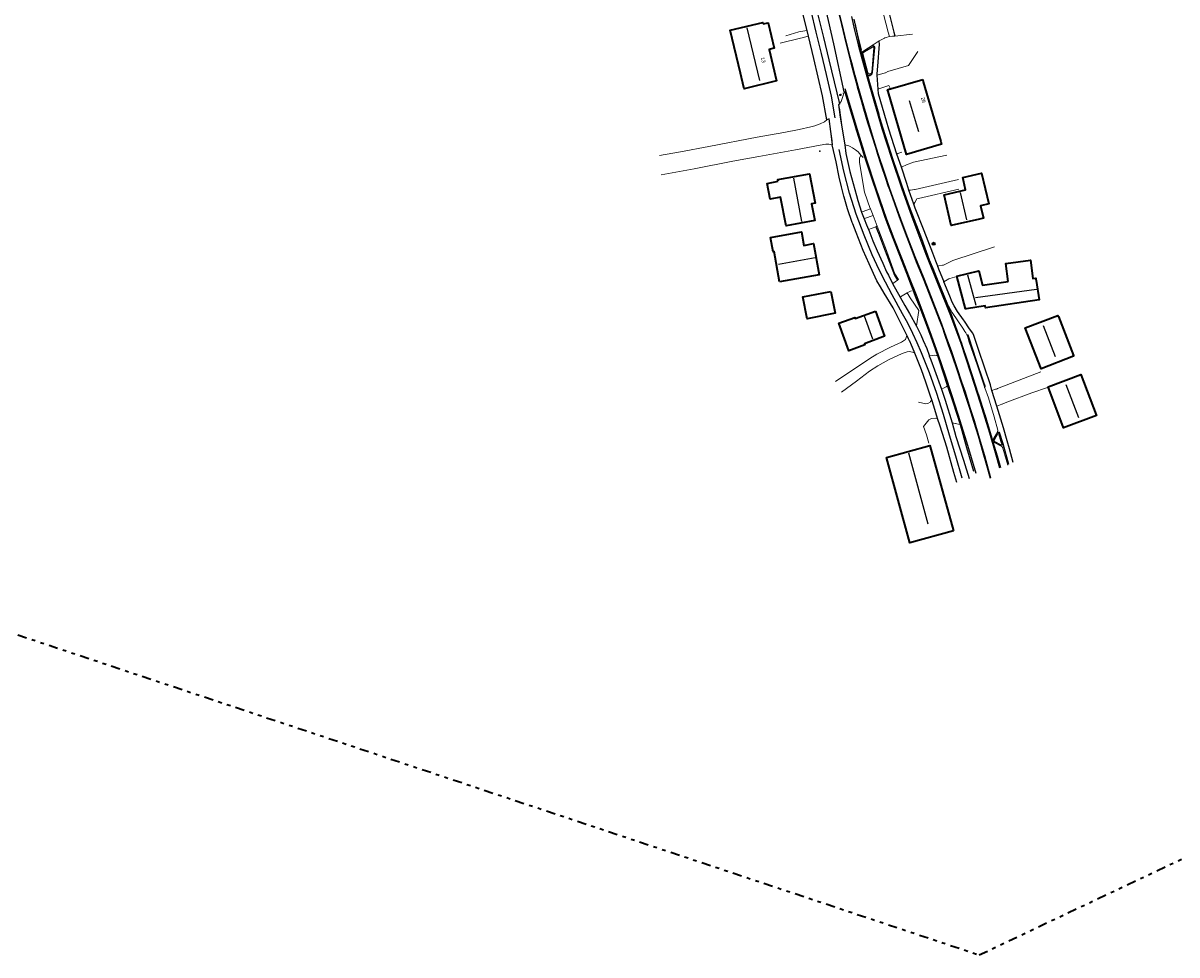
# Model space of a CAD drawing. Header units: metres. Extents: x 169249 to 194689, y 406250 to 412203.
# Tile 419 of 442: x 192966 to 193283, y 411389 to 411645. Entities that reach past the tile are written whole.
import ezdxf
from ezdxf.enums import TextEntityAlignment as Align

# ---------------------------------------------------------------- set-up
doc = ezdxf.new("R2010")
doc.units = ezdxf.units.M
doc.linetypes.add('BGT_NLCS_N264$0$AL-TEKENBLADGRENS', pattern=[11.5, 2.5, -1.5, 1, -1.5, 1, -1.5, 2.5])
doc.layers.get('0').update_dxf_attribs({"linetype": 'CONTINUOUS'})
for name, color, linetype in [('BGT_NLCS_N264$0$B-WE-IE-MEUBILAIR_WEGMEUBILAIR-S', 252, 'CONTINUOUS'), ('BGT_NLCS_N264$0$B-WE-KG-KADASTRAAL_NOK-G', 252, 'CONTINUOUS'), ('BGT_NLCS_N264$0$B-WE-OG-TOPOGRAFIE_WEG_RIJWEG-G', 252, 'CONTINUOUS'), ('BGT_NLCS_N264$0$B-WE-OG-TOPOGRAFIE_WEG_VOETPAD-G', 252, 'CONTINUOUS'), ('BGT_NLCS_N264$0$B-WE-VH-KANTOPSLUITING-G', 252, 'CONTINUOUS'), ('BGT_NLCS_N264$0$B-WE-VW-MARKERING-G', 252, 'CONTINUOUS'), ('BGT_NLCS_N264$0$Label_Nummeraanduidingreeks', 252, 'CONTINUOUS')]:
    doc.layers.add(name, color=color, linetype=linetype)
for name, color, linetype, lineweight in [('BGT_NLCS_N264$0$B-WE-OG-TOPOGRAFIE_BEBOUWING-G', 252, 'CONTINUOUS', 35), ('BGT_NLCS_N264$0$B-WE-OG-TOPOGRAFIE_WEG_BUSBAAN-G', 252, 'CONTINUOUS', 18), ('BGT_NLCS_N264$0$B-WE-OG-TOPOGRAFIE_WEG_PARKEERPLAATS-G', 252, 'CONTINUOUS', 18), ('BGT_NLCS_N264$0$B-WE-OG-TOPOGRAFIE_WEG_VERHARD-G', 252, 'CONTINUOUS', 18), ('BGT_NLCS_N264$0$B-WE-VW-BEWEGWIJZERING_DRAAGCONSTRUCTIE-S', 252, 'CONTINUOUS', 25), ('BGT_NLCS_N264$0$B-WE-VW-VERKEERSTEKEN_BORD-S', 252, 'CONTINUOUS', 25), ('BGT_NLCS_N264$0$X-XX-AL-TEKENBLADGRENS-G', 252, 'BGT_NLCS_N264$0$AL-TEKENBLADGRENS', 35), ('X-XX-AL-REFERENTIE-G', 7, 'CONTINUOUS', 18)]:
    doc.layers.add(name, color=color, linetype=linetype, lineweight=lineweight)
doc.styles.add('BGT_NLCS_N264$0$NLCS-ISO', font='NLCS-ISO.ttf')
doc.styles.add('BGT_NLCS_N264$0$STANDARD', font='txt')

# ---------------------------------------------------------------- blocks, each defined once
blk = doc.blocks.new('BGT_NLCS_N264$0$SIE-WEG_WEGWIJZER-SO')
for q in [(-0.29, -0.29), (0, 0.41), (0.29, -0.29)]:
    blk.add_line((0, 0), q)
blk.add_circle((0, 0), 0.413)
blk = doc.blocks.new('BGT_NLCS_N264$0$SIE-WEG_STRAATNAAMBORD_PAAL-SO')
blk.add_line((-0.3, 0), (0.3, 0))
for radius in [0.2, 0.0745]:
    blk.add_circle((0, 0), radius)
at = {"style": 'BGT_NLCS_N264$0$NLCS-ISO'}
blk.add_attdef('STRAATNAAMBORD', (0.28, 0.29), '', height=0.35, dxfattribs=at)
blk = doc.blocks.new('BGT_NLCS_N264')
at = {"layer": 'BGT_NLCS_N264$0$B-WE-IE-MEUBILAIR_WEGMEUBILAIR-S'}
blk.add_point((193185.35, 411609.47, 13.63), dxfattribs=at)
at = {"layer": 'BGT_NLCS_N264$0$B-WE-KG-KADASTRAAL_NOK-G'}
for p, q in [((193165.25, 411643.36, 21.75), (193168.76, 411628.88, 21.85)), ((193180.4, 411590.11, 21.21), (193178.23, 411602.01, 21.16)), ((193225.73, 411590.62, 20.98), (193224.01, 411598.14, 21.02)), ((193174.01, 411578.41, 22.58), (193184.02, 411580.24, 22.6)), ((193228.26, 411567.08, 19.66), (193226.03, 411575.41, 19.56)), ((193228.12, 411569.27, 19.6), (193244.85, 411571.52, 19.43)), ((193197.54, 411564.21, 19.76), (193199.81, 411557.96, 19.85)), ((193250.03, 411552.96, 20.74), (193246.74, 411561.46, 20.74)), ((193252.93, 411545.34, 20.83), (193256.37, 411536.29, 20.78)), ((193209.68, 411526.63, 18.58), (193215.02, 411507.14, 18.64))]:
    blk.add_line(p, q, dxfattribs=at)
blk.add_polyline3d([(193212.56, 411614.72, 24.7), (193211.91, 411616.86, 24.71), (193209.97, 411623.27, 24.72)], dxfattribs=at)
at = {"layer": 'BGT_NLCS_N264$0$B-WE-OG-TOPOGRAFIE_BEBOUWING-G'}
blk.add_line((193204.72, 411626.56, 21.16), (193213.58, 411629.13, 21.24), dxfattribs=at)
for points in [[(193169.73, 411644.41, 16.36), (193171.18, 411644.73, 16.31), (193172.82, 411637.75, 16.37), (193171.37, 411637.41, 16.34), (193173.43, 411628.73, 16.36), (193164.51, 411626.6, 16.39), (193164.44, 411626.91, 16.39), (193163.51, 411630.83, 16.39), (193160.71, 411642.65, 16.39), (193169.64, 411644.77, 16.33), (193169.73, 411644.41, 16.36)], [(193213.58, 411629.13, 21.24), (193213.76, 411628.5, 21.24), (193216.74, 411618.27, 21.31), (193218.55, 411612.08, 21.35), (193218.76, 411611.38, 21.36), (193209.14, 411608.57, 21.38), (193204.1, 411625.84, 21.16), (193203.96, 411626.34, 21.15), (193204.59, 411626.53, 21.16), (193204.72, 411626.56, 21.16)], [(193173.84, 411601.19, 16.98), (193173.75, 411601.63, 17.03), (193182.51, 411603.27, 17.05), (193184.02, 411595.21, 17.07), (193183.05, 411595.02, 17.9), (193183.92, 411590.45, 17.87), (193176.04, 411588.99, 17.03), (193174.57, 411596.83, 16.86), (193171.65, 411596.3, 16.3), (193170.85, 411600.61, 16.19), (193173.84, 411601.19, 16.98)], [(193229.74, 411603.39, 16.5), (193231.72, 411594.98, 16.47), (193229.49, 411594.47, 16.82), (193230.25, 411591.06, 16.77), (193229.22, 411590.82, 16.77), (193221.42, 411589.01, 16.73), (193219.45, 411597.48, 16.69), (193225.36, 411598.83, 16.5), (193224.77, 411601.38, 16.52), (193224.58, 411602.22, 16.53), (193224.58, 411602.22, 16.53), (193229.74, 411603.42, 16.5), (193229.74, 411603.39, 16.5)], [(193174.29, 411573.53, 17.05), (193172.76, 411581.89, 17.07), (193172.51, 411581.85, 16.79), (193171.81, 411585.74, 16.77), (193180.26, 411587.28, 16.68), (193180.92, 411583.59, 18.06), (193183.62, 411584.09, 18.24), (193185.18, 411575.51, 16.86), (193174.29, 411573.53, 17.05)], [(193237.11, 411573.62, 17.35), (193236.43, 411578.61, 17.19), (193243.17, 411579.52, 14.8), (193243.83, 411574.47, 17.31), (193244.68, 411574.59, 17.31), (193244.71, 411574.35, 17.31), (193244.77, 411573.94, 17.31), (193245.57, 411568.6, 17.32), (193230.82, 411566.48, 17.3), (193230.76, 411566.83, 17.67), (193230.74, 411566.99, 17.83), (193225.61, 411566.17, 17.41), (193225.32, 411566.12, 17.38), (193222.96, 411575.17, 17.28), (193228.97, 411576.55, 17.22), (193230.02, 411572.64, 17.35), (193237.11, 411573.62, 17.35)], [(193188.37, 411570.95, 17.81), (193189.56, 411564.93, 17.69), (193181.83, 411563.42, 17.69), (193180.64, 411569.43, 17.75), (193188.37, 411570.95, 17.81)], [(193200.58, 411565.55, 17.56), (193203.1, 411558.62, 17.57), (193197.61, 411556.59, 17.59), (193197.73, 411556.26, 17.42), (193193.28, 411554.62, 17.46), (193190.57, 411562.24, 17.45), (193194.91, 411563.81, 17.48), (193195, 411563.53, 17.7), (193200.58, 411565.55, 17.56)], [(193254.98, 411553.37, 16.64), (193255.05, 411553.18, 16.64), (193246.1, 411549.73, 16.59), (193241.78, 411560.92, 16.66), (193250.74, 411564.34, 16.6), (193250.86, 411564.03, 16.61), (193254.98, 411553.37, 16.64)], [(193261.25, 411537.01, 16.72), (193261.3, 411536.89, 16.72), (193252.3, 411533.44, 16.63), (193252.29, 411533.46, 16.63), (193248.04, 411544.73, 16.71), (193257.01, 411548.14, 16.68), (193261.25, 411537.01, 16.72)], [(193222.06, 411505.21, 16.31), (193210.08, 411501.91, 16.28), (193203.64, 411525.3, 16.31), (193215.59, 411528.6, 16.26), (193222.06, 411505.21, 16.31)]]:
    blk.add_polyline3d(points, dxfattribs=at)
at = {"layer": 'BGT_NLCS_N264$0$B-WE-OG-TOPOGRAFIE_WEG_BUSBAAN-G'}
for p, q in [((193199.94, 411591.75, 13.28), (193199.22, 411593.61, 13.28)), ((193201.12, 411588.83, 13.24), (193199.94, 411591.75, 13.28))]:
    blk.add_line(p, q, dxfattribs=at)
for points in [[(193199.22, 411593.61, 13.28), (193199.17, 411593.73, 13.28), (193197.6, 411598.21, 13.29), (193196.22, 411606.31, 13.2), (193196.25, 411607.21, 13.22), (193196.25, 411607.49, 13.23), (193196.6, 411608.35, 13.21)], [(193206.7, 411574.02, 13.2), (193206.94, 411574.17, 13.2), (193205.96, 411575.78, 13.27), (193203.63, 411582.14, 13.24), (193201.12, 411588.83, 13.24)], [(193205.32, 411573.11, 13.2), (193205.34, 411573.13, 13.2), (193206.7, 411574.02, 13.2)], [(193209.29, 411570.53, 13.2), (193207.5, 411569.43, 13.2), (193207.4, 411569.37, 13.2)], [(193210.53, 411571.1, 13.19), (193210.26, 411570.97, 13.2), (193209.29, 411570.53, 13.2)]]:
    blk.add_polyline3d(points, dxfattribs=at)
at = {"layer": 'BGT_NLCS_N264$0$B-WE-OG-TOPOGRAFIE_WEG_PARKEERPLAATS-G'}
for points in [[(193220.25, 411567.79, 13.21), (193221.67, 411565.19, 13.22), (193224.6, 411560.88, 13.18), (193225.19, 411559.92, 13.17), (193225.41, 411559.57, 13.16), (193225.74, 411559.04, 13.15), (193225.83, 411558.9, 13.15)], [(193225.83, 411558.9, 13.15), (193226, 411558.34, 13.15), (193226.39, 411556.98, 13.13), (193226.92, 411555.45, 13.13), (193228.52, 411550.76, 13.15), (193230.7, 411544.47, 13.14)], [(193230.7, 411544.47, 13.14), (193231.62, 411541.74, 13.15), (193233.24, 411536.5, 13.13), (193234.23, 411532.88, 13.12), (193234.18, 411532.38, 13.14), (193234.16, 411532.26, 13.14)], [(193234.16, 411532.26, 13.14), (193233.4, 411531.07, 13.2), (193232.78, 411529.97, 13.12)], [(193237.02, 411523.22, 13.14), (193235.64, 411527.87, 13.15), (193235.56, 411527.99, 13.15), (193235.3, 411528.38, 13.16), (193232.87, 411529.65, 13.12)]]:
    blk.add_polyline3d(points, dxfattribs=at)
at = {"layer": 'BGT_NLCS_N264$0$B-WE-OG-TOPOGRAFIE_WEG_RIJWEG-G'}
for p, q in [((193182.24, 411641.05, 13.05), (193181.86, 411642.63, 13.02)), ((193196.76, 411636.41, 13.22), (193198.42, 411630.33, 13.23)), ((193187.85, 411618.34, 13.38), (193187.26, 411618.05, 13.37)), ((193196.81, 411592.7, 13.27), (193197.53, 411590.88, 13.26)), ((193205.32, 411573.11, 13.2), (193207.4, 411569.37, 13.2)), ((193232.78, 411529.97, 13.12), (193232.87, 411529.65, 13.12))]:
    blk.add_line(p, q, dxfattribs=at)
for points in [[(193181.86, 411642.63, 13.02), (193180.62, 411647.24, 13), (193179.95, 411649.72, 12.98), (193178.34, 411656.69, 12.92), (193178.29, 411656.9, 12.92)], [(193192.03, 411625.73, 13.21), (193189.21, 411638.97, 13.23), (193185.1, 411657.02, 13.17)], [(193183.21, 411653.9, 12.96), (193184.65, 411647.3, 12.96), (193186.36, 411640.65, 13.03), (193187.83, 411634.57, 13.11), (193189.31, 411628.48, 13.17), (193190.69, 411622.48, 13.21), (193190.72, 411622.38, 13.21)], [(193194.69, 411645.68, 13.19), (193196.29, 411638.15, 13.22), (193196.76, 411636.41, 13.22)], [(193187.26, 411618.05, 13.37), (193186.09, 411624.69, 13.31), (193183.68, 411634.94, 13.15), (193182.24, 411641.05, 13.05)], [(193198.42, 411630.33, 13.23), (193198.97, 411628.3, 13.23), (193201.51, 411619.58, 13.23), (193201.57, 411619.38, 13.23), (193202.55, 411616.02, 13.23), (193204.09, 411611.23, 13.23), (193205.41, 411607.13, 13.22), (193206.35, 411604.22, 13.22), (193208.6, 411597.81, 13.21), (193209.85, 411594.27, 13.2), (193213.24, 411585.46, 13.18), (193215.41, 411579.63, 13.15), (193216.52, 411576.88, 13.15), (193216.63, 411576.62, 13.14), (193217.77, 411573.81, 13.14), (193220.25, 411567.79, 13.21)], [(193197.71, 411607.8, 13.21), (193195.81, 411614.11, 13.24), (193192.31, 411625.59, 13.21), (193192.03, 411625.73, 13.21)], [(193190.72, 411622.38, 13.21), (193190.71, 411622.38, 13.21), (193190.46, 411622.29, 13.23), (193190.95, 411618.78, 13.23), (193192.17, 411611.16, 13.21)], [(193188.75, 411611.15, 13.35), (193188.84, 411611.31, 13.3), (193188.34, 411614.89, 13.33), (193187.85, 411618.34, 13.38)], [(193209.27, 411558.89, 13.26), (193207.28, 411562.75, 13.27), (193205.48, 411566.4, 13.27), (193202.96, 411570.48, 13.25), (193201.97, 411572.16, 13.27), (193200.98, 411573.82, 13.28), (193200.07, 411575.82, 13.29), (193198.84, 411578.54, 13.29), (193197.26, 411582.16, 13.34), (193195.32, 411587.12, 13.35), (193194.39, 411589.47, 13.34), (193194.24, 411589.85, 13.34), (193192.91, 411593.62, 13.35), (193191.97, 411596.81, 13.34), (193191.88, 411597.13, 13.34), (193191.32, 411599.62, 13.3), (193190.61, 411602.33, 13.36), (193189.78, 411606.52, 13.33), (193188.75, 411611.15, 13.35)], [(193192.17, 411611.16, 13.21), (193192.44, 411608.84, 13.25), (193193.55, 411603.83, 13.24), (193195.39, 411597.3, 13.28), (193195.78, 411595.91, 13.28), (193196.81, 411592.7, 13.27)], [(193211.82, 411569.09, 13.15), (193209.2, 411575.86, 13.15), (193207.08, 411581.22, 13.16), (193204.86, 411587.13, 13.19), (193203.32, 411591.22, 13.21), (193199.43, 411602.58, 13.25), (193197.71, 411607.8, 13.21)], [(193197.53, 411590.88, 13.26), (193198.18, 411589.22, 13.25), (193198.69, 411587.95, 13.24)], [(193198.69, 411587.95, 13.24), (193198.77, 411587.74, 13.25), (193199.85, 411584.81, 13.26), (193201.07, 411582.07, 13.28), (193202.61, 411578.74, 13.22), (193203.68, 411576.29, 13.24), (193204.15, 411575.37, 13.21), (193205.32, 411573.11, 13.2)], [(193207.4, 411569.37, 13.2), (193208.67, 411567.05, 13.18), (193209.98, 411564.92, 13.18), (193211.87, 411561.44, 13.15)], [(193217.73, 411553.24, 13.06), (193216.63, 411556.33, 13.06), (193214.92, 411561.1, 13.14), (193212.91, 411566.43, 13.15), (193211.82, 411569.09, 13.15)], [(193220.25, 411567.79, 13.21), (193220.92, 411565.92, 13.2), (193222.48, 411561.55, 13.19), (193223.47, 411558.78, 13.18), (193223.87, 411557.66, 13.18), (193224.21, 411556.7, 13.17), (193224.51, 411555.83, 13.18), (193225.7, 411552.34, 13.2), (193227.29, 411547.56, 13.2), (193228.76, 411543.03, 13.18), (193228.92, 411542.54, 13.18), (193230.59, 411537.33, 13.13), (193230.65, 411537.12, 13.13), (193232.31, 411531.54, 13.13), (193232.4, 411531.26, 13.12), (193232.78, 411529.97, 13.12)], [(193211.87, 411561.44, 13.15), (193212.25, 411560.66, 13.16), (193213.06, 411559.04, 13.16), (193213.73, 411557.48, 13.14), (193214.68, 411555.26, 13.16), (193215.32, 411553.48, 13.12), (193215.41, 411553.23, 13.12)], [(193211.47, 411554.01, 13.27), (193210.35, 411556.66, 13.25), (193209.72, 411557.96, 13.26), (193209.43, 411558.56, 13.26), (193209.27, 411558.89, 13.26)], [(193216.1, 411541.21, 13.1), (193215.77, 411542.22, 13.09), (193214.48, 411546.06, 13.15), (193213.29, 411549.42, 13.18), (193211.47, 411554.01, 13.27)], [(193215.41, 411553.23, 13.12), (193215.81, 411552.16, 13.16), (193216.79, 411549.39, 13.12), (193218.76, 411544.14, 13.07)], [(193220.44, 411545.13, 13.08), (193218.22, 411551.89, 13.06), (193217.73, 411553.24, 13.06)], [(193223.96, 411534.31, 13.06), (193222.08, 411540.26, 13.09), (193220.44, 411545.13, 13.08)], [(193218.76, 411544.14, 13.07), (193219.75, 411541.09, 13.07), (193221.69, 411534.9, 13.01)], [(193217.7, 411536.05, 13.08), (193216.66, 411539.44, 13.11), (193216.1, 411541.21, 13.1)], [(193222.96, 411518.47, 12.96), (193222.18, 411521.24, 12.96), (193220.19, 411528.14, 13.05), (193218.36, 411533.91, 13.06), (193217.7, 411536.05, 13.08)], [(193221.69, 411534.9, 13.01), (193222.67, 411531.1, 13.03), (193224.81, 411524.56, 13.02), (193226.33, 411519.6, 13)], [(193227.67, 411521.45, 13.02), (193225.74, 411527.96, 12.97), (193223.96, 411534.31, 13.06)], [(193232.87, 411529.65, 13.12), (193234, 411525.8, 13.12), (193234.97, 411522.58, 13.14)]]:
    blk.add_polyline3d(points, dxfattribs=at)
at = {"layer": 'BGT_NLCS_N264$0$B-WE-OG-TOPOGRAFIE_WEG_VERHARD-G'}
for p, q in [((193210.8, 411641.54, 13.04), (193205.96, 411641.05, 13.03)), ((193201.66, 411639.75, 12.91), (193199.67, 411638.46, 13.13)), ((193204.72, 411626.56, 13.16), (193204.73, 411626.53, 13.16)), ((193196.6, 411608.35, 13.21), (193197.23, 411607.71, 13.22)), ((193200.76, 411588.68, 13.26), (193198.69, 411587.95, 13.24))]:
    blk.add_line(p, q, dxfattribs=at)
for points in [[(193194.03, 411688.63, 12.78), (193193.88, 411688.59, 12.78), (193192.59, 411688.22, 12.78), (193192.39, 411687.95, 12.78), (193192.38, 411687.66, 12.78), (193193.5, 411683.59, 12.78), (193196.54, 411671.94, 12.76), (193198.79, 411662.93, 12.76), (193201.34, 411652.91, 12.81), (193201.45, 411652.47, 12.81), (193204.08, 411642.12, 12.87), (193204.43, 411640.97, 12.98)], [(193182.24, 411641.05, 13.05), (193182.14, 411641.02, 13.06), (193180.51, 411640.61, 13.3), (193180.05, 411640.49, 13.37), (193174.47, 411639.11, 13.53)], [(193181.86, 411642.63, 13.02), (193181.75, 411642.61, 13.04), (193180.09, 411642.3, 13.25), (193179.57, 411642.21, 13.32), (193175.96, 411641.12, 13.48)], [(193204.43, 411640.97, 12.98), (193204.14, 411640.87, 12.96), (193203.63, 411640.69, 12.94), (193203.32, 411640.58, 12.93), (193203.23, 411640.55, 12.93), (193203.13, 411640.51, 12.92), (193201.66, 411639.75, 12.91)], [(193205.96, 411641.05, 13.03), (193205.28, 411641.01, 13.01), (193204.43, 411640.97, 12.98)], [(193199.67, 411638.46, 13.13), (193197.65, 411637.16, 13.18), (193196.82, 411636.59, 13.18), (193196.8, 411636.57, 13.18), (193196.76, 411636.41, 13.22)], [(193201.06, 411630.34, 13.15), (193201.09, 411630.35, 13.15), (193203.32, 411630.93, 13.11), (193203.4, 411630.95, 13.11), (193203.99, 411631.36, 13.14), (193209.71, 411633.01, 12.91), (193212.29, 411636.79, 12.78)], [(193201.35, 411626.47, 13.26), (193201.57, 411626.55, 13.25), (193201.78, 411626.62, 13.25), (193204.33, 411627.45, 13.18), (193204.33, 411627.45, 13.18), (193204.72, 411626.56, 13.16)], [(193190.72, 411622.38, 13.21), (193191.12, 411622.98, 13.19), (193191.18, 411623.07, 13.18), (193191.19, 411623.12, 13.18), (193191.64, 411624.45, 13.18), (193191.93, 411625.39, 13.21), (193192.03, 411625.73, 13.21)], [(193187.26, 411618.05, 13.37), (193187.21, 411618.02, 13.37), (193186.57, 411617.52, 13.32), (193185.43, 411616.97, 13.37), (193183.97, 411616.41, 13.41), (193182.84, 411616.15, 13.49), (193179.67, 411615.42, 13.54), (193175.46, 411614.54, 13.46), (193168.14, 411613.26, 13.54), (193154.82, 411610.76, 13.53), (193147.08, 411609.31, 13.75), (193141.33, 411608.3, 13.77)], [(193141.74, 411602.94, 13.71), (193150.77, 411604.63, 13.67), (193161.45, 411606.67, 13.6), (193168.59, 411608.02, 13.5), (193178.69, 411609.84, 13.52), (193185.45, 411611.13, 13.4), (193187.02, 411611.39, 13.39), (193187.8, 411611.39, 13.35), (193188.69, 411611.17, 13.35), (193188.75, 411611.15, 13.35)], [(193192.17, 411611.16, 13.21), (193192.18, 411611.15, 13.21), (193193.31, 411610.88, 13.22), (193193.62, 411610.73, 13.22), (193194.3, 411610.41, 13.21), (193195.17, 411609.83, 13.23), (193195.84, 411609.23, 13.18), (193196.6, 411608.35, 13.21)], [(193206.5, 411608.67, 13.31), (193206.79, 411608.78, 13.31), (193207.87, 411609.21, 13.3)], [(193207.79, 411605.1, 13.31), (193207.98, 411605.18, 13.31), (193209.16, 411605.66, 13.28), (193211.07, 411606.45, 13.25), (193220.18, 411608.33, 13.36)], [(193209.81, 411598.72, 13.24), (193210.2, 411598.76, 13.26), (193211.32, 411598.89, 13.33), (193211.54, 411598.94, 13.34), (193223.41, 411601.7, 13.68)], [(193211.17, 411594.88, 13.25), (193211.42, 411595.33, 13.26), (193212, 411596.37, 13.29), (193212.41, 411596.47, 13.31), (193223.51, 411599.02, 13.75)], [(193196.81, 411592.7, 13.27), (193197, 411592.78, 13.27), (193199.22, 411593.61, 13.28)], [(193199.94, 411591.75, 13.28), (193197.62, 411590.92, 13.26), (193197.53, 411590.88, 13.26)], [(193217.74, 411577.88, 13.24), (193218.06, 411577.94, 13.27), (193219.05, 411578.14, 13.35), (193219.33, 411578.19, 13.38), (193221.84, 411579.4, 13.32), (193233.3, 411583.19, 13.26)], [(193219.41, 411573.59, 13.28), (193219.42, 411573.6, 13.28), (193220.73, 411574.41, 13.3), (193221.04, 411574.5, 13.3), (193222.98, 411575.08, 13.28)], [(193209.29, 411570.53, 13.2), (193210.13, 411569.14, 13.19), (193212.56, 411565.67, 13.15), (193211.88, 411561.53, 13.15), (193211.87, 411561.44, 13.15)], [(193189.64, 411546.25, 13.38), (193199.1, 411552.55, 13.57), (193201.03, 411553.71, 13.5), (193204.74, 411555.61, 13.47), (193207.77, 411557.05, 13.36), (193208.88, 411557.78, 13.28), (193209.27, 411558.87, 13.26), (193209.27, 411558.89, 13.26)], [(193211.47, 411554.01, 13.27), (193211.43, 411554.02, 13.27), (193210.8, 411554.23, 13.29), (193209.91, 411554.42, 13.31), (193209.31, 411554.32, 13.33), (193207.98, 411553.88, 13.4), (193204.17, 411552.14, 13.46), (193201.26, 411550.54, 13.52), (193198.96, 411549.07, 13.52), (193195.36, 411546.28, 13.39), (193191.26, 411543.28, 13.36)], [(193215.41, 411553.23, 13.12), (193215.43, 411553.23, 13.12), (193216.23, 411553.38, 13.07), (193216.95, 411553.41, 13.09), (193217.32, 411553.33, 13.07), (193217.73, 411553.24, 13.06)], [(193232.55, 411543.78, 13.21), (193233.58, 411544.06, 13.32), (193233.83, 411544.13, 13.35), (193234.02, 411544.2, 13.35), (193234.14, 411544.25, 13.35), (193246.02, 411548.88, 13.44)], [(193218.76, 411544.14, 13.07), (193218.8, 411544.16, 13.08), (193219.31, 411544.37, 13.11), (193220, 411544.76, 13.1), (193220.38, 411545.08, 13.08), (193220.44, 411545.13, 13.08)], [(193233.94, 411539.46, 13.18), (193235.35, 411539.94, 13.24), (193235.45, 411539.97, 13.24), (193236.68, 411540.51, 13.36), (193243.6, 411543.06, 13.52), (193247.86, 411544.53, 13.51)], [(193216.1, 411541.21, 13.1), (193216.08, 411541.18, 13.1), (193216.01, 411541.08, 13.1), (193215.72, 411540.67, 13.1), (193215.6, 411540.49, 13.11), (193214.96, 411540.16, 12.98), (193214.43, 411540.06, 12.98), (193212.46, 411540.49, 13.05)], [(193217.7, 411536.05, 13.08), (193217.15, 411536.15, 12.99), (193217.12, 411536.16, 12.98), (193216.01, 411536.03, 13.04), (193215.23, 411535.65, 13), (193213.79, 411533.81, 13), (193214.6, 411531.58, 13), (193215.31, 411529.27, 13)], [(193221.69, 411534.9, 13.01), (193221.73, 411534.89, 13.01), (193222.54, 411534.71, 13.03), (193222.59, 411534.7, 13.04), (193223.77, 411534.37, 13.06), (193223.96, 411534.31, 13.06)]]:
    blk.add_polyline3d(points, dxfattribs=at)
at = {"layer": 'BGT_NLCS_N264$0$B-WE-OG-TOPOGRAFIE_WEG_VOETPAD-G'}
for p, q in [((193201.35, 411626.47, 13.26), (193201.06, 411630.34, 13.15)), ((193207.79, 411605.1, 13.31), (193206.5, 411608.67, 13.31)), ((193211.17, 411594.88, 13.25), (193209.81, 411598.72, 13.24)), ((193233.94, 411539.46, 13.18), (193232.55, 411543.78, 13.21))]:
    blk.add_line(p, q, dxfattribs=at)
for points in [[(193201.54, 411667.54, 12.99), (193201.35, 411667.49, 12.99), (193199.7, 411667.06, 12.96), (193199.6, 411667.03, 12.95), (193200.63, 411662.99, 12.98), (193202.98, 411652.82, 12.94), (193205.69, 411642.09, 13), (193205.95, 411641.12, 13.03), (193205.96, 411641.05, 13.03)], [(193198.42, 411630.33, 13.23), (193198.54, 411630.29, 13.23), (193198.8, 411630.21, 13.24), (193199.05, 411630.22, 13.25), (193199.45, 411630.49, 13.19), (193199.48, 411630.51, 13.18), (193199.68, 411630.69, 13.16), (193199.8, 411631.15, 13.15), (193200.35, 411636.98, 13.08), (193200.42, 411637.71, 13.07), (193200.42, 411637.77, 13.07), (193200.41, 411637.92, 13.07), (193200.4, 411638.1, 13.06), (193200.24, 411638.24, 13.08), (193200.23, 411638.25, 13.08), (193200.04, 411638.37, 13.08), (193199.97, 411638.42, 13.07), (193199.76, 411638.45, 13.11), (193199.67, 411638.46, 13.13)], [(193201.06, 411630.34, 13.15), (193201.07, 411630.41, 13.18), (193201.07, 411630.49, 13.17), (193201.09, 411630.71, 13.17), (193201.27, 411632.77, 13.11), (193201.68, 411638.8, 13), (193201.67, 411639.6, 12.93), (193201.66, 411639.75, 12.91)], [(193206.5, 411608.67, 13.31), (193204.28, 411615.51, 13.38), (193203.65, 411617.7, 13.37), (193201.44, 411625.2, 13.31), (193201.35, 411626.47, 13.26)], [(193209.81, 411598.72, 13.24), (193209.24, 411600.57, 13.39), (193207.79, 411605.1, 13.31)], [(193217.74, 411577.88, 13.24), (193217.23, 411579.21, 13.29), (193216.37, 411581.43, 13.3), (193213.98, 411587.58, 13.35), (193211.56, 411593.81, 13.34), (193211.17, 411594.88, 13.25)], [(193219.41, 411573.59, 13.28), (193219.35, 411573.75, 13.28), (193218.23, 411576.58, 13.27), (193217.77, 411577.8, 13.24), (193217.74, 411577.88, 13.24)], [(193232.55, 411543.78, 13.21), (193232.18, 411545.25, 13.34), (193230.64, 411549.85, 13.34), (193228.93, 411554.98, 13.35), (193227.68, 411558.88, 13.3), (193227.38, 411559.45, 13.33), (193226.49, 411560.67, 13.35), (193225.03, 411562.74, 13.35), (193224.77, 411563.12, 13.35), (193223.15, 411565.42, 13.36), (193222.21, 411567.02, 13.37), (193221.7, 411567.98, 13.38), (193221.04, 411569.67, 13.38), (193219.41, 411573.59, 13.28)], [(193238.43, 411523.97, 13.1), (193237.43, 411527.74, 13.17), (193236.81, 411529.94, 13.16), (193235.8, 411533.48, 13.15), (193233.94, 411539.46, 13.18)], [(193237.28, 411523.42, 13.14), (193235.67, 411529.06, 13.13), (193234.7, 411532.19, 13.12), (193234.22, 411532.25, 13.14), (193234.16, 411532.26, 13.14)]]:
    blk.add_polyline3d(points, dxfattribs=at)
at = {"layer": 'BGT_NLCS_N264$0$B-WE-VH-KANTOPSLUITING-G'}
blk.add_line((193201.12, 411588.83, 13.24), (193200.76, 411588.68, 13.26), dxfattribs=at)
for points in [[(193198.73, 411630.7, 13.33), (193198.55, 411630.94, 13.33), (193197.15, 411636.14, 13.28), (193197.13, 411636.35, 13.3), (193197.18, 411636.49, 13.3), (193197.61, 411636.79, 13.3), (193199.38, 411637.87, 13.23), (193199.79, 411638.12, 13.21), (193199.99, 411638.14, 13.22), (193200.11, 411638.1, 13.21), (193200.18, 411637.95, 13.23), (193199.59, 411631.06, 13.35), (193199.41, 411630.76, 13.31), (193199.21, 411630.68, 13.32), (193199, 411630.63, 13.31), (193198.87, 411630.63, 13.33), (193198.73, 411630.7, 13.33)], [(193200.76, 411588.68, 13.26), (193201.48, 411586.97, 13.46), (193202.84, 411583.31, 13.44), (193204.96, 411577.76, 13.45), (193205.8, 411575.4, 13.46), (193206.7, 411574.02, 13.2)], [(193230.7, 411544.47, 13.14), (193230.74, 411544.88, 13.24), (193230.4, 411545.89, 13.27), (193228.27, 411552.11, 13.38), (193226.35, 411558.09, 13.31), (193226.09, 411558.96, 13.21), (193225.83, 411558.9, 13.15)], [(193234.3, 411531.99, 13.24), (193234.3, 411532, 13.24), (193234.4, 411532, 13.25), (193235.09, 411529.86, 13.27), (193235.38, 411528.82, 13.27), (193235.38, 411528.75, 13.26), (193235.32, 411528.74, 13.26), (193235.14, 411528.74, 13.26), (193233.44, 411529.68, 13.28), (193233.22, 411529.82, 13.27), (193233.18, 411530, 13.28), (193233.32, 411530.31, 13.26), (193234.19, 411531.92, 13.26), (193234.3, 411531.99, 13.24)]]:
    blk.add_polyline3d(points, dxfattribs=at)
at = {"layer": 'BGT_NLCS_N264$0$B-WE-VW-MARKERING-G', "linetype": 'Continuous'}
for p, q in [((193191.46, 411616.01, 13.27), (193190.76, 411621.35, 13.28)), ((193188.22, 411614.82, 13.32), (193188.59, 411612.3, 13.34)), ((193195.04, 411616.23, 13.25), (193197.19, 411609.18, 13.25)), ((193209.96, 411557.34, 13.29), (193210.85, 411555.14, 13.26))]:
    blk.add_line(p, q, dxfattribs=at)
at = {"layer": 'BGT_NLCS_N264$0$B-WE-VW-MARKERING-G'}
for points in [[(193187.72, 411658.75, 13.24), (193188.95, 411653.69, 13.24), (193189.81, 411650.06, 13.23), (193191.24, 411644.27, 13.23)], [(193191.45, 411644.34, 13.27), (193190.02, 411650.2, 13.24), (193188.86, 411654.98, 13.24), (193187.93, 411658.83, 13.28)], [(193193.45, 411635.22, 13.28), (193193.86, 411633.74, 13.3), (193194.57, 411630.98, 13.28), (193195.33, 411628.34, 13.3), (193195.63, 411627.08, 13.3)], [(193195.86, 411627.2, 13.31), (193195.05, 411630.23, 13.31), (193194.17, 411633.41, 13.33), (193193.64, 411635.27, 13.29)]]:
    blk.add_polyline3d(points, dxfattribs=at)
at = {"layer": 'BGT_NLCS_N264$0$B-WE-VW-MARKERING-G', "linetype": 'Continuous'}
for points in [[(193189.53, 411618.63, 13.28), (193188.5, 411624.55, 13.25), (193187.17, 411630.48, 13.22), (193185.77, 411636.27, 13.15), (193184.36, 411642.16, 13.06), (193182.91, 411647.98, 12.95), (193181.65, 411653.57, 12.91)], [(193194.04, 411646.4, 13.24), (193194.85, 411642.64, 13.24), (193195.86, 411638.69, 13.3), (193196.86, 411634.88, 13.27), (193198.39, 411629.35, 13.29), (193199.94, 411623.88, 13.27), (193202.38, 411615.7, 13.27), (193205, 411607.5, 13.3), (193207.75, 411599.36, 13.26), (193210.6, 411591.41, 13.25), (193214.65, 411580.67, 13.25), (193217.85, 411572.74, 13.25), (193221.01, 411564.82, 13.27), (193224.04, 411556.69, 13.27), (193226.73, 411548.59, 13.28), (193229.4, 411540.39, 13.22), (193231.93, 411532.15, 13.21), (193233.51, 411526.7, 13.18), (193234.73, 411522.51, 13.16)], [(193191.24, 411644.27, 13.23), (193191.73, 411642.27, 13.27), (193192.47, 411639.24, 13.24), (193193.17, 411636.28, 13.28), (193193.45, 411635.22, 13.28)], [(193193.64, 411635.27, 13.29), (193192.83, 411638.61, 13.28), (193192.16, 411641.26, 13.27), (193191.45, 411644.34, 13.27)], [(193196.77, 411637.19, 13.23), (193195.83, 411640.95, 13.26), (193195.66, 411641.64, 13.26), (193195, 411644.59, 13.22)], [(193228.26, 411520.91, 13.06), (193225.69, 411529.52, 13.06), (193223.32, 411537.18, 13.08), (193221.6, 411542.51, 13.12), (193219.87, 411547.81, 13.12), (193217.97, 411553.4, 13.13), (193216, 411558.82, 13.14), (193214.07, 411564.07, 13.22), (193212.05, 411569.41, 13.22), (193209.92, 411574.68, 13.24), (193207.83, 411580.04, 13.22), (193205.77, 411585.35, 13.24), (193203.78, 411590.68, 13.25), (193200.71, 411599.47, 13.28), (193198.23, 411606.97, 13.27), (193195.58, 411615.61, 13.26), (193193.46, 411622.66, 13.27), (193192.28, 411626.56, 13.3)], [(193195.63, 411627.08, 13.3), (193196.77, 411623.1, 13.27), (193197.33, 411621.11, 13.33), (193198.47, 411617.31, 13.31), (193199.69, 411613.39, 13.32), (193200.59, 411610.51, 13.32), (193201.19, 411608.62, 13.31), (193202.13, 411605.82, 13.3), (193203.4, 411602.02, 13.3), (193204.04, 411600.07, 13.31), (193204.48, 411598.89, 13.28), (193205.81, 411595.04, 13.3), (193207.04, 411591.66, 13.29), (193208.51, 411587.75, 13.3), (193210.4, 411582.73, 13.27), (193211.83, 411579.07, 13.26), (193213.68, 411574.5, 13.24), (193215.99, 411568.61, 13.23), (193218.25, 411562.79, 13.2), (193218.99, 411560.9, 13.18), (193219.61, 411559.16, 13.2), (193220.63, 411556.3, 13.18), (193221.72, 411553.21, 13.21), (193222.98, 411549.54, 13.2), (193224.18, 411545.85, 13.24), (193225.38, 411542.22, 13.2), (193226.44, 411538.88, 13.16), (193227.57, 411535.31, 13.16), (193228.81, 411531.26, 13.09), (193230.11, 411526.74, 13.11), (193230.93, 411523.9, 13.09), (193232.12, 411519.63, 13.11)], [(193232.35, 411519.68, 13.11), (193230.62, 411525.81, 13.12), (193229.02, 411531.3, 13.12), (193227.8, 411535.37, 13.17), (193226.64, 411538.97, 13.18), (193225.32, 411543.24, 13.2), (193224.37, 411546.03, 13.18), (193223.17, 411549.7, 13.22), (193221.55, 411554.38, 13.21), (193220.17, 411558.26, 13.21), (193218.84, 411561.92, 13.24), (193217.6, 411565.22, 13.24), (193216.04, 411569.23, 13.27), (193213.86, 411574.67, 13.27), (193211.56, 411580.43, 13.27), (193209.55, 411585.66, 13.31), (193207.98, 411589.8, 13.29), (193206.6, 411593.57, 13.3), (193204.6, 411599.13, 13.28), (193203.09, 411603.62, 13.32), (193201.4, 411608.7, 13.33), (193200.18, 411612.54, 13.33), (193199.25, 411615.61, 13.29), (193198.14, 411619.35, 13.32), (193196.96, 411623.36, 13.27), (193195.86, 411627.2, 13.31)], [(193224.43, 411519.63, 13), (193222.68, 411525.68, 13.01), (193220.99, 411531.44, 13.03), (193219.31, 411537.13, 13.06), (193217.43, 411542.93, 13.11), (193215.43, 411548.55, 13.19), (193213.27, 411554.1, 13.27), (193212.09, 411556.83, 13.21), (193210.85, 411559.43, 13.22), (193209.46, 411562.22, 13.23), (193208.04, 411564.82, 13.22), (193205.23, 411569.96, 13.25), (193202.47, 411575.22, 13.25), (193200.97, 411578.25, 13.29), (193199.74, 411581, 13.28), (193197.47, 411586.39, 13.3), (193195.28, 411592.19, 13.3), (193193.5, 411597.91, 13.26), (193191.9, 411603.95, 13.3), (193190.63, 411609.95, 13.28)]]:
    blk.add_polyline3d(points, dxfattribs=at)
at = {"layer": 'BGT_NLCS_N264$0$X-XX-AL-TEKENBLADGRENS-G'}
blk.add_polyline3d([(192333.13, 411686.96, 0), (193229.09, 411388.75, 0), (193504.14, 411518.85, 0), (193691.86, 411557.52, 0), (194287.62, 411574.6, 0), (194579.18, 411612.77, 0), (194661.49, 411678.41, 0), (194689.11, 411740.36, 0), (194674.29, 411806.66, 0), (194610.96, 411893.83, 0), (194520.61, 411915.59, 0), (194075.01, 411906.19, 0), (193982.97, 411924.25, 0), (193899.47, 411889.22, 0), (193751.55, 411904.57, 0), (193551.95, 411874.63, 0), (193425.49, 411873.67, 0), (193288.77, 411909.29, 0), (192854.73, 412202.67, 0)], dxfattribs=at)
at = {"layer": 'BGT_NLCS_N264$0$B-WE-VW-BEWEGWIJZERING_DRAAGCONSTRUCTIE-S', "color": 7}
blk.add_blockref('BGT_NLCS_N264$0$SIE-WEG_WEGWIJZER-SO', (193216.56, 411584.02, 13.5), dxfattribs=at)
at = {"layer": 'BGT_NLCS_N264$0$B-WE-VW-VERKEERSTEKEN_BORD-S', "color": 7}
blk.add_blockref('BGT_NLCS_N264$0$SIE-WEG_STRAATNAAMBORD_PAAL-SO', (193190.99, 411624.91, 13.33), dxfattribs=at).add_auto_attribs({'STRAATNAAMBORD': 'SN1'})
at = {"layer": 'BGT_NLCS_N264$0$Label_Nummeraanduidingreeks', "color": 7, "lineweight": 18, "style": 'BGT_NLCS_N264$0$STANDARD'}
for s, rotation, p in [('13', -77, (193169.78, 411634.49)), ('28', -74, (193213.78, 411623.49))]:
    blk.add_text(s, height=1, rotation=rotation, dxfattribs=at).set_placement(p, align=Align.MIDDLE)

msp = doc.modelspace()

# ---------------------------------------------------------------- block references
at = {"layer": 'X-XX-AL-REFERENTIE-G'}
msp.add_blockref('BGT_NLCS_N264', (0, 0), dxfattribs=at)

doc.saveas('drawing.dxf')
